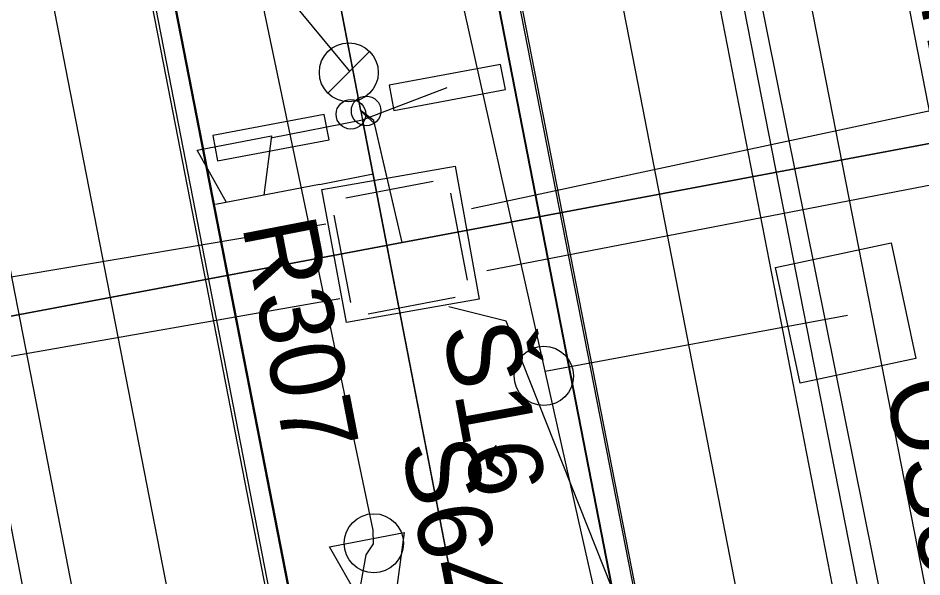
# Model space of a CAD drawing. Extents: x -545736 to -544888, y -1122892 to -1119128.
# Drawn here: x -545202.68 to -545187.41, y -1121779.65 to -1121770.21 of the extents above; entities that cross this region are included whole.
import ezdxf

# ---------------------------------------------------------------- set-up
doc = ezdxf.new("R2010")
doc.units = 0
for name, color, linetype in [('Podbarveni_Nastupiste', 7, 'Continuous'), ('Podbarveni_Zastreseni_Pozemni', 7, 'Continuous'), ('Vrstva 1 - Koleje', 7, 'Continuous'), ('Vrstva 14_zastreseni a nastupiste', 7, 'Continuous'), ('Vrstva 16_plochy', 7, 'Continuous'), ('Vrstva 26', 7, 'Continuous'), ('Vrstva 29 - sdelzar', 7, 'Continuous'), ('Vrstva 30', 7, 'Continuous'), ('Vrstva 31', 7, 'Continuous'), ('Vrstva 33 - prvky sdelzar', 7, 'Continuous'), ('Vrstva 34', 7, 'Continuous'), ('Vrstva 35', 7, 'Continuous'), ('Vrstva 36', 7, 'Continuous'), ('Vrstva 4 - Teren - stezky - prechody - plochy', 7, 'Continuous'), ('Vrstva 41', 7, 'Continuous'), ('Vrstva 42', 7, 'Continuous'), ('Vrstva 43', 7, 'Continuous'), ('Vrstva 44', 7, 'Continuous')]:
    doc.layers.add(name, color=color, linetype=linetype)

msp = doc.modelspace()

# ---------------------------------------------------------------- linework, layer by layer
at = {"layer": 'Podbarveni_Nastupiste'}
for points in [[(-545217.368, -1121682.822), (-545215.446, -1121692.657), (-545213.545, -1121702.425), (-545211.641, -1121712.196), (-545209.721, -1121722.039), (-545207.816, -1121731.8), (-545205.906, -1121741.605), (-545203.994, -1121751.399), (-545202.093, -1121761.155), (-545200.179, -1121770.948), (-545198.277, -1121780.734), (-545196.359, -1121790.595), (-545195.979, -1121792.554), (-545194.455, -1121800.349), (-545192.535, -1121810.197), (-545190.626, -1121819.979), (-545188.728, -1121829.75), (-545186.804, -1121839.582), (-545184.9, -1121849.369), (-545182.993, -1121859.16)], [(-545176.664, -1121859.989), (-545178.574, -1121850.184), (-545180.481, -1121840.388), (-545182.39, -1121830.601), (-545184.299, -1121820.832), (-545186.202, -1121811.019), (-545188.114, -1121801.21), (-545190.028, -1121791.416), (-545191.936, -1121781.597), (-545194.23, -1121769.859), (-545195.758, -1121762.016), (-545197.67, -1121752.211), (-545199.585, -1121742.389), (-545201.492, -1121732.62), (-545203.329, -1121723.177), (-545205.298, -1121713.047), (-545207.216, -1121703.229), (-545209.127, -1121693.444), (-545211.033, -1121683.652)]]:
    msp.add_lwpolyline(points, dxfattribs=at)
at = {"layer": 'Podbarveni_Zastreseni_Pozemni'}
for points in [[(-545158.353, -1121955.704), (-545167.91, -1121906.688), (-545177.482, -1121857.6), (-545187.03, -1121808.63), (-545196.619, -1121759.457), (-545206.211, -1121710.262)], [(-545201.855, -1121760.601), (-545192.303, -1121809.6), (-545182.738, -1121858.66), (-545173.147, -1121907.858), (-545163.62, -1121956.724)]]:
    msp.add_lwpolyline(points, dxfattribs=at)
at = {"layer": 'Vrstva 1 - Koleje'}
for points in [[(-545204.598, -1121683.045), (-545202.446, -1121694.084), (-545200.893, -1121702.036), (-545198.518, -1121714.179), (-545196.602, -1121723.995), (-545194.695, -1121733.769), (-545192.79, -1121743.532), (-545190.869, -1121753.385), (-545188.974, -1121763.101), (-545187.053, -1121772.965), (-545185.151, -1121782.729), (-545183.231, -1121792.594), (-545181.323, -1121802.379), (-545179.426, -1121812.108), (-545177.532, -1121821.821), (-545175.608, -1121831.705), (-545173.691, -1121841.53), (-545171.796, -1121851.251), (-545169.872, -1121861.126)], [(-545219.01, -1121683.169), (-545217.101, -1121692.961), (-545215.17, -1121702.86), (-545213.27, -1121712.617), (-545211.361, -1121722.411), (-545209.465, -1121732.134), (-545207.557, -1121741.929), (-545205.641, -1121751.761), (-545203.736, -1121761.535), (-545201.841, -1121771.262), (-545199.933, -1121781.054), (-545197.636, -1121792.838), (-545196.098, -1121800.727), (-545194.176, -1121810.583), (-545192.282, -1121820.3), (-545190.374, -1121830.083), (-545188.448, -1121839.971), (-545186.548, -1121849.715), (-545184.635, -1121859.52)], [(-545209.393, -1121683.199), (-545207.488, -1121692.987), (-545205.563, -1121702.847), (-545203.658, -1121712.62), (-545201.742, -1121722.443), (-545199.842, -1121732.176), (-545197.931, -1121741.977), (-545196.019, -1121751.798), (-545194.112, -1121761.581), (-545192.212, -1121771.322), (-545190.282, -1121781.238), (-545188.375, -1121791.011), (-545186.47, -1121800.793), (-545184.553, -1121810.635), (-545182.663, -1121820.345), (-545180.739, -1121830.214), (-545178.835, -1121839.985), (-545176.93, -1121849.755), (-545175.02, -1121859.552)]]:
    msp.add_lwpolyline(points, dxfattribs=at)
at = {"layer": 'Vrstva 14_zastreseni a nastupiste'}
for points in [[(-545217.421, -1121682.837), (-545215.499, -1121692.672), (-545213.598, -1121702.44), (-545211.694, -1121712.211), (-545209.774, -1121722.054), (-545207.869, -1121731.815), (-545205.959, -1121741.62), (-545204.047, -1121751.414), (-545202.146, -1121761.17), (-545200.232, -1121770.963), (-545198.33, -1121780.749), (-545196.412, -1121790.61), (-545196.032, -1121792.569), (-545194.508, -1121800.364), (-545192.588, -1121810.212), (-545190.679, -1121819.994), (-545188.781, -1121829.765), (-545186.857, -1121839.597), (-545184.953, -1121849.384), (-545183.046, -1121859.175)], [(-545217.368, -1121682.822), (-545215.446, -1121692.657), (-545213.545, -1121702.425), (-545211.641, -1121712.196), (-545209.721, -1121722.039), (-545207.816, -1121731.8), (-545205.906, -1121741.605), (-545203.994, -1121751.399), (-545202.093, -1121761.155), (-545200.179, -1121770.948), (-545198.277, -1121780.734), (-545196.359, -1121790.595), (-545195.979, -1121792.554), (-545194.455, -1121800.349), (-545192.535, -1121810.197), (-545190.626, -1121819.979), (-545188.728, -1121829.75), (-545186.804, -1121839.582), (-545184.9, -1121849.369), (-545182.993, -1121859.16)], [(-545176.664, -1121859.989), (-545178.574, -1121850.184), (-545180.481, -1121840.388), (-545182.39, -1121830.601), (-545184.299, -1121820.832), (-545186.202, -1121811.019), (-545188.114, -1121801.21), (-545190.028, -1121791.416), (-545191.936, -1121781.597), (-545194.23, -1121769.859), (-545195.758, -1121762.016), (-545197.67, -1121752.211), (-545199.585, -1121742.389), (-545201.492, -1121732.62), (-545203.329, -1121723.177), (-545205.298, -1121713.047), (-545207.216, -1121703.229), (-545209.127, -1121693.444), (-545211.033, -1121683.652)], [(-545176.62, -1121860.033), (-545178.53, -1121850.228), (-545180.437, -1121840.432), (-545182.346, -1121830.645), (-545184.255, -1121820.876), (-545186.158, -1121811.063), (-545188.07, -1121801.254), (-545189.984, -1121791.46), (-545191.892, -1121781.641), (-545194.186, -1121769.903), (-545195.714, -1121762.06), (-545197.626, -1121752.255), (-545199.541, -1121742.433), (-545201.448, -1121732.664), (-545203.285, -1121723.221), (-545205.254, -1121713.091), (-545207.172, -1121703.273), (-545209.083, -1121693.488), (-545210.989, -1121683.696)], [(-545206.211, -1121710.262), (-545196.619, -1121759.457), (-545187.03, -1121808.63), (-545177.482, -1121857.6), (-545167.91, -1121906.688), (-545158.353, -1121955.704)], [(-545158.353, -1121955.704), (-545167.959, -1121906.425), (-545177.532, -1121857.312), (-545187.064, -1121808.415), (-545196.682, -1121759.07), (-545206.197, -1121710.259)], [(-545211.47, -1121711.284), (-545201.855, -1121760.601), (-545192.303, -1121809.6), (-545182.738, -1121858.66), (-545173.147, -1121907.858), (-545163.62, -1121956.724), (-545163.626, -1121956.727), (-545173.205, -1121907.598), (-545182.779, -1121858.496), (-545192.361, -1121809.351), (-545201.935, -1121760.249), (-545211.481, -1121711.288)]]:
    msp.add_lwpolyline(points, dxfattribs=at)
for centre in [(-545197.058, -1121771.835), (-545196.801, -1121771.778)]:
    msp.add_circle(centre, 0.25, dxfattribs=at)
at = {"layer": 'Vrstva 16_plochy'}
for points in [[(-545217.368, -1121682.822), (-545215.446, -1121692.657), (-545213.545, -1121702.425), (-545211.641, -1121712.196), (-545209.721, -1121722.039), (-545207.816, -1121731.8), (-545205.906, -1121741.605), (-545203.994, -1121751.399), (-545202.093, -1121761.155), (-545200.179, -1121770.948), (-545198.277, -1121780.734), (-545196.359, -1121790.595), (-545195.979, -1121792.554), (-545194.455, -1121800.349), (-545192.535, -1121810.197), (-545190.626, -1121819.979), (-545188.728, -1121829.75), (-545186.804, -1121839.582), (-545184.9, -1121849.369), (-545182.993, -1121859.16)], [(-545176.664, -1121859.989), (-545178.574, -1121850.184), (-545180.481, -1121840.388), (-545182.39, -1121830.601), (-545184.299, -1121820.832), (-545186.202, -1121811.019), (-545188.114, -1121801.21), (-545190.028, -1121791.416), (-545191.936, -1121781.597), (-545194.23, -1121769.859), (-545195.758, -1121762.016), (-545197.67, -1121752.211), (-545199.585, -1121742.389), (-545201.492, -1121732.62), (-545203.329, -1121723.177), (-545205.298, -1121713.047), (-545207.216, -1121703.229), (-545209.127, -1121693.444), (-545211.033, -1121683.652)]]:
    msp.add_lwpolyline(points, dxfattribs=at)
at = {"layer": 'Vrstva 26'}
msp.add_lwpolyline([(-545192.594, -1121758.954), (-545187.356, -1121785.651), (-545180.774, -1121819.253), (-545180.549, -1121818.885), (-545180.616, -1121818.465)], dxfattribs=at)
at = {"layer": 'Vrstva 29 - sdelzar'}
for p, q in [((-545196.89, -1121771.78), (-545196.86, -1121771.93)), ((-545197.59, -1121773.02), (-545196.68, -1121772.84))]:
    msp.add_line(p, q, dxfattribs=at)
for points in [[(-545161.23, -1121954.22), (-545161.32, -1121954.32), (-545161.96, -1121950.99), (-545166.14, -1121929.44), (-545169.48, -1121912.2), (-545172.98, -1121894.15), (-545175.25, -1121882.41), (-545176.61, -1121875.48), (-545179.9, -1121858.78), (-545183.24, -1121841.76), (-545186.55, -1121824.95), (-545189.52, -1121809.83), (-545189.53, -1121809.79), (-545193.1, -1121791.33), (-545195.35, -1121779.72), (-545196.68, -1121772.84), (-545200.02, -1121755.61), (-545203.25, -1121738.95), (-545206.49, -1121722.18), (-545208.31, -1121712.8), (-545208.32, -1121712.72)], [(-545196.88, -1121771.78), (-545196.89, -1121771.78), (-545206.68, -1121721.22)], [(-545198.41, -1121772.23), (-545196.86, -1121771.93), (-545195.43, -1121771.38)], [(-545196.443, -1121772.913), (-545196.67, -1121771.94), (-545196.88, -1121771.78)], [(-545176.77, -1121874.7), (-545188.39, -1121815.6), (-545196.86, -1121771.93)]]:
    msp.add_lwpolyline(points, dxfattribs=at)
at = {"layer": 'Vrstva 30'}
msp.add_lwpolyline([(-545196.67, -1121771.94), (-545196.89, -1121771.78), (-545189.47, -1121810.09), (-545188.62, -1121809.93)], dxfattribs=at)
at = {"layer": 'Vrstva 31'}
for points in [[(-545223.05, -1121779.38), (-545210.17, -1121776.63), (-545196.19, -1121774), (-545182.27, -1121771.39), (-545167.8, -1121768.56), (-545168.91, -1121767.33), (-545168.73, -1121766.29)], [(-545167.8, -1121768.56), (-545182.27, -1121771.39), (-545196.19, -1121774), (-545210.17, -1121776.63), (-545223.05, -1121779.38), (-545201.82, -1121882.5), (-545197.48, -1121905.04), (-545195.72, -1121914.53), (-545195.79, -1121915.03), (-545194.56, -1121922.72)], [(-545182.27, -1121771.39), (-545196.19, -1121774), (-545210.17, -1121776.63), (-545223.05, -1121779.38)], [(-545196.19, -1121774), (-545196.67, -1121771.94), (-545196.89, -1121771.78)], [(-545196.19, -1121774), (-545196.66, -1121771.99), (-545196.89, -1121771.78)], [(-545196.19, -1121774), (-545196.67, -1121771.94)], [(-545170.61, -1121902.505), (-545169.83, -1121902.32), (-545169.8, -1121901.51), (-545169.011, -1121900.695), (-545173.164, -1121879.068), (-545180.354, -1121842.406), (-545185.455, -1121816.369), (-545187.73, -1121805.097), (-545192.507, -1121780.186), (-545194.432, -1121775.331), (-545195.406, -1121775.086)]]:
    msp.add_lwpolyline(points, dxfattribs=at)
at = {"layer": 'Vrstva 33 - prvky sdelzar'}
msp.add_line((-545197.59, -1121773.02), (-545199.349, -1121773.361), dxfattribs=at)
for points in [[(-545194.448, -1121771.416), (-545194.528, -1121770.991), (-545196.412, -1121771.345), (-545196.332, -1121771.77)], [(-545197.428, -1121772.266), (-545197.508, -1121771.841), (-545199.392, -1121772.195), (-545199.312, -1121772.62)]]:
    msp.add_lwpolyline(points, close=True, dxfattribs=at)
for points in [[(-545199.161, -1121773.324), (-545199.657, -1121772.442), (-545198.401, -1121772.199), (-545198.532, -1121773.202)], [(-545196.921, -1121780.024), (-545197.418, -1121779.143), (-545196.161, -1121778.899), (-545196.292, -1121779.903)]]:
    msp.add_lwpolyline(points, dxfattribs=at)
at = {"layer": 'Vrstva 34'}
for p, q in [((-545197.143, -1121773.248), (-545195.67, -1121772.967)), ((-545195.377, -1121773.166), (-545195.096, -1121774.639)), ((-545197.061, -1121775.014), (-545197.342, -1121773.541)), ((-545195.295, -1121774.932), (-545196.768, -1121775.213))]:
    msp.add_line(p, q, dxfattribs=at)
at = {"layer": 'Vrstva 35'}
for p, q in [((-545195.018, -1121773.426), (-545183.517, -1121770.968)), ((-545194.763, -1121774.475), (-545183.27, -1121772.254)), ((-545209.14, -1121775.65), (-545197.481, -1121773.684)), ((-545208.893, -1121776.985), (-545197.246, -1121774.946))]:
    msp.add_line(p, q, dxfattribs=at)
at = {"layer": 'Vrstva 36'}
msp.add_lwpolyline([(-545197.549, -1121773.105), (-545195.297, -1121772.714), (-545194.891, -1121774.956), (-545197.134, -1121775.353)], close=True, dxfattribs=at)
for points in [[(-545194.891, -1121774.956), (-545197.134, -1121775.353), (-545197.549, -1121773.105), (-545195.297, -1121772.714), (-545194.891, -1121774.956)], [(-545195.297, -1121772.714), (-545195.297, -1121772.714)], [(-545197.549, -1121773.105), (-545197.549, -1121773.105)], [(-545194.891, -1121774.956), (-545194.891, -1121774.956)], [(-545197.134, -1121775.353), (-545197.134, -1121775.353)]]:
    msp.add_lwpolyline(points, dxfattribs=at)
at = {"layer": 'Vrstva 4 - Teren - stezky - prechody - plochy'}
for points in [[(-545157.45, -1122022.175), (-545154.783, -1122021.634), (-545154.868, -1122020.873), (-545158.409, -1122002.766), (-545161.985, -1121984.181), (-545167.947, -1121953.502), (-545173.012, -1121927.482), (-545183.259, -1121874.859), (-545192.216, -1121829.241), (-545202.384, -1121776.657), (-545211.092, -1121732.141), (-545220.696, -1121682.724), (-545230.205, -1121633.983), (-545237.607, -1121595.717), (-545239.248, -1121596.014)], [(-545217.421, -1121682.837), (-545215.499, -1121692.672), (-545213.598, -1121702.44), (-545211.694, -1121712.211), (-545209.774, -1121722.054), (-545207.869, -1121731.815), (-545205.959, -1121741.62), (-545204.047, -1121751.414), (-545202.146, -1121761.17), (-545200.232, -1121770.963), (-545198.33, -1121780.749), (-545196.412, -1121790.61), (-545196.032, -1121792.569), (-545194.508, -1121800.364), (-545192.588, -1121810.212), (-545190.679, -1121819.994), (-545188.781, -1121829.765), (-545186.857, -1121839.597), (-545184.953, -1121849.384), (-545183.046, -1121859.175)], [(-545176.62, -1121860.033), (-545178.53, -1121850.228), (-545180.437, -1121840.432), (-545182.346, -1121830.645), (-545184.255, -1121820.876), (-545186.158, -1121811.063), (-545188.07, -1121801.254), (-545189.984, -1121791.46), (-545191.892, -1121781.641), (-545194.186, -1121769.903), (-545195.714, -1121762.06), (-545197.626, -1121752.255), (-545199.541, -1121742.433), (-545201.448, -1121732.664), (-545203.285, -1121723.221), (-545205.254, -1121713.091), (-545207.172, -1121703.273), (-545209.083, -1121693.488), (-545210.989, -1121683.696)], [(-545146.11, -1122004.734), (-545145.37, -1122004.712), (-545146.573, -1121994.03), (-545148.01, -1121983.54), (-545148.508, -1121980.262), (-545148.842, -1121978.248), (-545150.866, -1121967.009), (-545156.33, -1121939.097), (-545168.64, -1121875.718), (-545175.381, -1121841.399), (-545180.031, -1121817.339), (-545184.955, -1121792.055), (-545193.253, -1121749.702), (-545199.085, -1121719.832), (-545202.547, -1121701.925)], [(-545146.11, -1122004.734), (-545147.669, -1121994.146), (-545149.368, -1121983.787), (-545152.408, -1121967.248), (-545157.762, -1121939.32), (-545170.037, -1121876.045), (-545176.72, -1121842.206), (-545181.396, -1121818.39), (-545186.868, -1121790.341), (-545194.851, -1121749.267), (-545200.506, -1121720.067), (-545204.102, -1121702.263)]]:
    msp.add_lwpolyline(points, dxfattribs=at)
at = {"layer": 'Vrstva 41'}
msp.add_lwpolyline([(-545189.882, -1121774.422), (-545187.926, -1121774.006), (-545187.51, -1121775.962), (-545189.466, -1121776.378), (-545189.882, -1121774.422)], dxfattribs=at)
msp.add_circle((-545193.798, -1121776.255), 0.5, dxfattribs=at)
at = {"layer": 'Vrstva 42'}
msp.add_line((-545193.775, -1121776.175), (-545188.664, -1121775.227), dxfattribs=at)
msp.add_lwpolyline([(-545187.672, -1121807.861), (-545188.279, -1121805.317), (-545190.092, -1121796.779), (-545192.19, -1121786.382), (-545191.911, -1121784.451), (-545193.213, -1121778.689), (-545193.775, -1121776.175), (-545195.394, -1121768.95), (-545201.581, -1121737.891), (-545201.754, -1121737.117)], dxfattribs=at)
at = {"layer": 'Vrstva 43'}
msp.add_line((-545197.447, -1121771.479), (-545196.742, -1121770.775), dxfattribs=at)
for centre, radius in [((-545197.094, -1121771.127), 0.498), ((-545196.672, -1121779.083), 0.5)]:
    msp.add_circle(centre, radius, dxfattribs=at)
at = {"layer": 'Vrstva 44'}
for points in [[(-545193.263, -1121790.651), (-545193.435, -1121790.614), (-545194.668, -1121790.77), (-545194.89, -1121790.156), (-545196.925, -1121779.971), (-545196.801, -1121779.276), (-545196.677, -1121779.094), (-545196.68, -1121778.86), (-545198.613, -1121769.642), (-545202.109, -1121752.968), (-545204.786, -1121737.89), (-545205.468, -1121734.502), (-545205.485, -1121734.161)], [(-545200.792, -1121789.164), (-545211.2, -1121735.411), (-545211.203, -1121735.259)], [(-545186.912, -1121785.868), (-545191.819, -1121761.502), (-545191.87, -1121761.188), (-545191.556, -1121761.126), (-545186.141, -1121759.962), (-545186.044, -1121759.927)], [(-545198.613, -1121769.642), (-545198.337, -1121769.584), (-545197.088, -1121771.103), (-545197.095, -1121771.127)]]:
    msp.add_lwpolyline(points, dxfattribs=at)

# ---------------------------------------------------------------- texts
at = {"layer": 'Vrstva 33 - prvky sdelzar'}
for s, rotation, p in [('K 4.2', 281.0302, (-545187.825, -1121767.983)), ('R307', 280.9585, (-545198.902, -1121773.712))]:
    msp.add_text(s, height=1.25, rotation=rotation, dxfattribs=at).set_placement(p)
at = {"layer": 'Vrstva 34'}
msp.add_text('Š16', height=1.25, rotation=280.4595, dxfattribs=at).set_placement((-545195.517, -1121775.449))
at = {"layer": 'Vrstva 41'}
msp.add_text('OS8', height=1.25, rotation=282, dxfattribs=at).set_placement((-545188.045, -1121776.415))
at = {"layer": 'Vrstva 43'}
msp.add_text('Š64', height=1.25, rotation=281.0281, dxfattribs=at).set_placement((-545196.216, -1121777.43))

doc.saveas('drawing.dxf')
